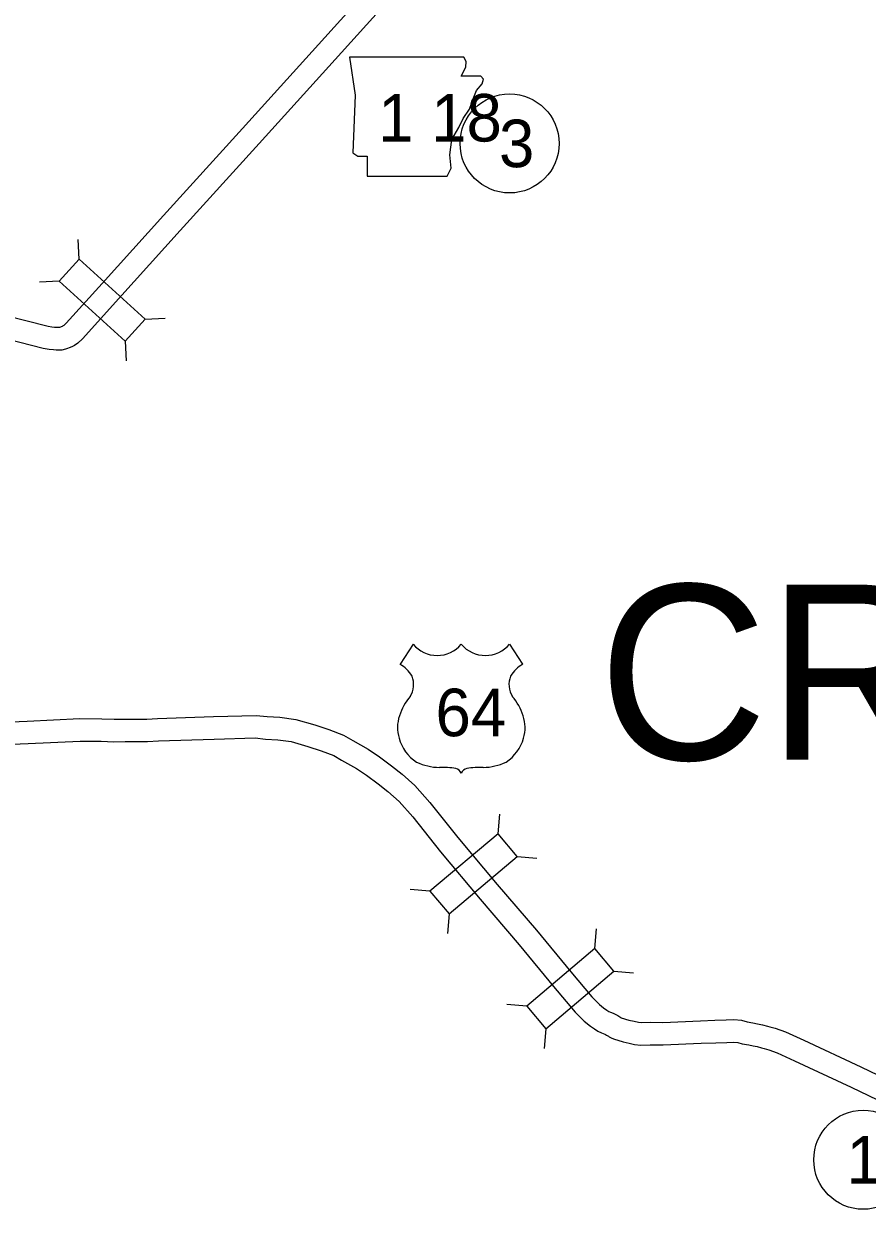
# Model space of a CAD drawing. Extents: x -939622 to -934222, y 1383701 to 1385301.
# Drawn here: x -935635.47 to -935601.74, y 1384447.65 to 1384495.06 of the extents above; entities that cross this region are included whole.
import ezdxf

# ---------------------------------------------------------------- set-up
doc = ezdxf.new("R2010")
doc.units = 0
for name, color, linetype in [('10', 7, 'Continuous'), ('15', 7, 'Continuous'), ('20', 7, 'Continuous'), ('21', 7, 'Continuous'), ('22', 7, 'Continuous'), ('27', 7, 'Continuous'), ('Default', 7, 'Continuous')]:
    doc.layers.add(name, color=color, linetype=linetype)

msp = doc.modelspace()

# ---------------------------------------------------------------- linework, layer by layer
at = {"layer": '10'}
for points in [[(-935619.171, 1384499.23), (-935623.425, 1384494.508), (-935626.722, 1384490.873), (-935629.876, 1384487.39), (-935632.328, 1384484.673), (-935633.762, 1384483.089), (-935633.86, 1384482.996), (-935633.911, 1384482.963), (-935633.923, 1384482.956), (-935633.973, 1384482.937), (-935633.996, 1384482.928), (-935634.039, 1384482.916), (-935634.073, 1384482.906), (-935634.121, 1384482.911), (-935634.23, 1384482.913), (-935634.338, 1384482.921), (-935634.492, 1384482.95), (-935637.92, 1384483.824)], [(-935618.505, 1384498.625), (-935622.758, 1384493.904), (-935626.055, 1384490.269), (-935629.209, 1384486.787), (-935631.661, 1384484.069), (-935633.117, 1384482.461), (-935633.299, 1384482.287), (-935633.442, 1384482.194), (-935633.542, 1384482.137), (-935633.652, 1384482.096), (-935633.712, 1384482.073), (-935633.794, 1384482.05), (-935633.937, 1384482.008), (-935634.084, 1384482.004), (-935634.173, 1384482.012), (-935634.274, 1384482.014), (-935634.454, 1384482.027), (-935634.686, 1384482.071), (-935638.068, 1384482.933)]]:
    msp.add_lwpolyline(points, dxfattribs=at)
at = {"layer": '15'}
for points in [[(-935639.417, 1384466.998), (-935635.327, 1384467.175), (-935633.223, 1384467.271), (-935632.345, 1384467.268), (-935631.855, 1384467.248), (-935631.421, 1384467.252), (-935630.923, 1384467.253), (-935630.541, 1384467.256), (-935630.116, 1384467.279), (-935627.874, 1384467.355), (-935626.178, 1384467.399), (-935625.725, 1384467.354), (-935625.222, 1384467.324), (-935624.582, 1384467.239), (-935623.832, 1384467.021), (-935623.267, 1384466.831), (-935622.685, 1384466.612), (-935622.309, 1384466.395), (-935621.691, 1384466.045), (-935621.243, 1384465.742), (-935620.755, 1384465.38), (-935620.332, 1384465.052), (-935619.821, 1384464.591), (-935619.221, 1384463.922), (-935618.109, 1384462.512), (-935616.53, 1384460.639), (-935614.961, 1384458.808), (-935613.589, 1384457.14), (-935612.747, 1384456.145), (-935612.447, 1384455.843), (-935612.277, 1384455.702), (-935612.146, 1384455.62), (-935612.065, 1384455.563), (-935612.007, 1384455.538), (-935611.897, 1384455.49), (-935611.812, 1384455.46)], [(-935639.381, 1384466.099), (-935635.287, 1384466.276), (-935633.204, 1384466.371), (-935632.365, 1384466.368), (-935631.869, 1384466.347), (-935631.416, 1384466.353), (-935630.918, 1384466.353), (-935630.514, 1384466.357), (-935630.077, 1384466.379), (-935627.847, 1384466.456), (-935626.211, 1384466.498), (-935625.797, 1384466.456), (-935625.308, 1384466.427), (-935624.768, 1384466.356), (-935624.101, 1384466.162), (-935623.569, 1384465.983), (-935623.071, 1384465.796), (-935622.756, 1384465.614), (-935622.166, 1384465.279), (-935621.763, 1384465.007), (-935621.299, 1384464.663), (-935620.91, 1384464.361), (-935620.459, 1384463.955), (-935619.91, 1384463.342), (-935618.806, 1384461.943), (-935617.216, 1384460.056), (-935615.65, 1384458.229), (-935614.28, 1384456.564), (-935613.411, 1384455.536), (-935613.055, 1384455.178), (-935612.806, 1384454.971), (-935612.644, 1384454.87), (-935612.503, 1384454.771), (-935612.361, 1384454.711), (-935612.228, 1384454.653), (-935612.205, 1384454.644)], [(-935611.812, 1384455.46), (-935611.712, 1384455.398), (-935611.675, 1384455.373), (-935611.595, 1384455.325), (-935611.575, 1384455.311)], [(-935611.575, 1384455.311), (-935611.276, 1384455.22), (-935611.056, 1384455.175), (-935610.888, 1384455.134), (-935610.761, 1384455.121), (-935610.421, 1384455.131), (-935609.906, 1384455.124), (-935608.406, 1384455.193), (-935607.825, 1384455.21), (-935607.373, 1384455.225), (-935607.07, 1384455.234), (-935606.761, 1384455.212), (-935606.54, 1384455.149), (-935606.316, 1384455.113), (-935606.12, 1384455.073), (-935605.921, 1384455.03), (-935605.724, 1384454.977), (-935605.626, 1384454.948), (-935605.418, 1384454.896), (-935604.999, 1384454.748), (-935604.268, 1384454.409), (-935601.994, 1384453.348), (-935598.141, 1384451.501)], [(-935612.205, 1384454.644), (-935612.201, 1384454.642), (-935612.159, 1384454.613), (-935612.086, 1384454.57), (-935612.05, 1384454.545), (-935611.973, 1384454.502), (-935611.885, 1384454.465)], [(-935611.885, 1384454.465), (-935611.497, 1384454.347), (-935611.252, 1384454.296), (-935611.04, 1384454.245), (-935610.794, 1384454.22), (-935610.414, 1384454.231), (-935609.891, 1384454.224), (-935608.373, 1384454.294), (-935607.797, 1384454.31), (-935607.345, 1384454.326), (-935607.09, 1384454.333), (-935606.918, 1384454.321), (-935606.734, 1384454.268), (-935606.476, 1384454.227), (-935606.304, 1384454.192), (-935606.135, 1384454.156), (-935605.969, 1384454.111), (-935605.861, 1384454.079), (-935605.677, 1384454.033), (-935605.339, 1384453.914), (-935604.647, 1384453.593), (-935602.379, 1384452.534), (-935598.525, 1384450.687)]]:
    msp.add_lwpolyline(points, dxfattribs=at)
at = {"layer": '20'}
for p, q in [((-935633.248, 1384485.642), (-935633.287, 1384486.433)), ((-935634.045, 1384484.761), (-935634.836, 1384484.722)), ((-935630.606, 1384483.249), (-935629.815, 1384483.289)), ((-935631.404, 1384482.369), (-935631.364, 1384481.578)), ((-935616.498, 1384462.668), (-935616.431, 1384463.457)), ((-935615.732, 1384461.759), (-935614.943, 1384461.692)), ((-935619.223, 1384460.371), (-935620.012, 1384460.438)), ((-935618.458, 1384459.462), (-935618.525, 1384458.673)), ((-935612.634, 1384458.074), (-935612.568, 1384458.863)), ((-935611.867, 1384457.167), (-935611.078, 1384457.101)), ((-935615.355, 1384455.772), (-935616.145, 1384455.838)), ((-935614.588, 1384454.865), (-935614.654, 1384454.076))]:
    msp.add_line(p, q, dxfattribs=at)
for points in [[(-935634.045, 1384484.761), (-935631.404, 1384482.369), (-935630.606, 1384483.249), (-935633.248, 1384485.642)], [(-935616.498, 1384462.668), (-935619.223, 1384460.371), (-935618.458, 1384459.462), (-935615.732, 1384461.759)], [(-935614.588, 1384454.865), (-935611.867, 1384457.167), (-935612.634, 1384458.074), (-935615.355, 1384455.772)]]:
    msp.add_lwpolyline(points, close=True, dxfattribs=at)
at = {"layer": '21'}
msp.add_lwpolyline([(-935622.437, 1384493.728), (-935622.209, 1384492.205), (-935622.311, 1384489.896), (-935622.108, 1384489.769), (-935621.727, 1384489.769), (-935621.727, 1384488.957), (-935618.529, 1384488.957), (-935618.377, 1384489.287), (-935618.428, 1384489.82), (-935618.352, 1384490.429), (-935618.073, 1384490.911), (-935617.895, 1384491.266), (-935617.641, 1384491.647), (-935617.489, 1384492.053), (-935617.362, 1384492.383), (-935617.134, 1384492.662), (-935617.083, 1384492.84), (-935617.184, 1384492.966), (-935617.971, 1384492.966), (-935617.794, 1384493.322), (-935617.768, 1384493.55), (-935617.873, 1384493.725)], close=True, dxfattribs=at)
at = {"layer": '22'}
for p, q in [((-935619.899, 1384470.248), (-935620.418, 1384469.445)), ((-935616.038, 1384470.248), (-935615.519, 1384469.445))]:
    msp.add_line(p, q, dxfattribs=at)
for centre, radius, start, end in [((-935618.932, 1384471.062), 1.264, 220.075, 319.6701), ((-935617.005, 1384471.062), 1.264, 220.3299, 319.925), ((-935621.097, 1384468.28), 1.349, 30.7809, 59.9883), ((-935614.84, 1384468.28), 1.349, 120.0117, 149.2191), ((-935620.8, 1384468.635), 0.925, 328.8105, 21.2108), ((-935615.137, 1384468.635), 0.925, 158.7892, 211.1895), ((-935618.381, 1384466.74), 2.157, 138.9565, 162.6913), ((-935617.556, 1384466.74), 2.157, 17.3087, 41.0435), ((-935619.094, 1384466.917), 1.426, 160.9576, 197.3819), ((-935616.843, 1384466.917), 1.426, 342.6181, 19.0424), ((-935618.862, 1384466.921), 1.65, 195.1074, 237.1312), ((-935617.075, 1384466.921), 1.65, 302.8688, 344.8926), ((-935618.831, 1384467.44), 2.118, 244.0771, 269.5779), ((-935617.106, 1384467.44), 2.118, 270.4221, 295.9229), ((-935618.782, 1384461.443), 3.88, 81.1942, 90.9539), ((-935618.297, 1384464.921), 0.372, 28.0342, 72.9864), ((-935617.64, 1384464.921), 0.372, 107.0136, 151.9658), ((-935617.155, 1384461.443), 3.88, 89.0461, 98.8058)]:
    msp.add_arc(centre, radius, start, end, dxfattribs=at)
at = {"layer": '27'}
for centre in [(-935616.037, 1384490.273), (-935601.896, 1384449.631)]:
    msp.add_circle(centre, 1.98, dxfattribs=at)

# ---------------------------------------------------------------- texts
at = {"layer": '21'}
msp.add_text('1 18', height=1.9008, dxfattribs=at).set_placement((-935621.294, 1384490.348))
at = {"layer": '22'}
msp.add_text('64', height=1.9008, dxfattribs=at).set_placement((-935619.001, 1384466.568))
at = {"layer": '27'}
for s, height, p in [('3', 1.901, (-935616.462, 1384489.322)), ('17', 1.9008, (-935602.569, 1384448.681))]:
    msp.add_text(s, height=height, dxfattribs=at).set_placement(p)
at = {"layer": 'Default'}
msp.add_text('CRITTENDEN', height=7, dxfattribs=at).set_placement((-935612.487, 1384465.628))

doc.saveas('drawing.dxf')
